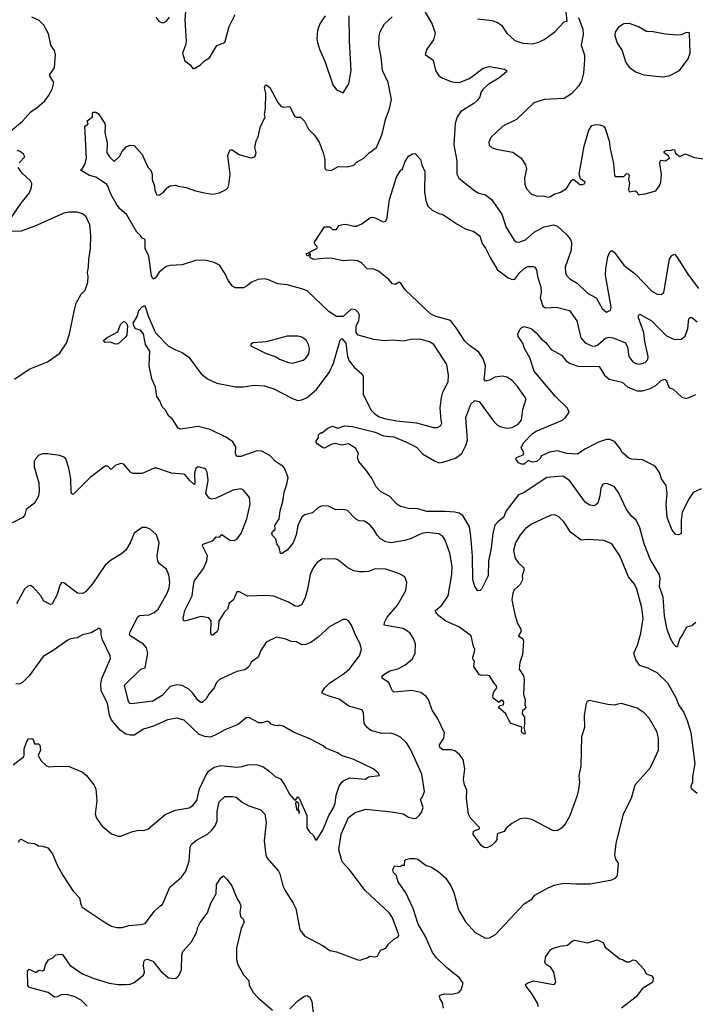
# Model space of a CAD drawing. Extents: x 1771496 to 1971148, y 471553 to 643630.
# Tile 411 of 656: x 1878464 to 1883542, y 564535 to 571936. Entities that reach past the tile are written whole.
import ezdxf

# ---------------------------------------------------------------- set-up
doc = ezdxf.new("R2010")
doc.units = 0

msp = doc.modelspace()

# ---------------------------------------------------------------- linework, layer by layer
at = {"layer": '0CON10XD'}
for points in [[(1880585, 569911.9), (1880475, 569941.9), (1880405, 569951.1), (1880335, 569981.4), (1880305, 569988), (1880255, 569982), (1880205, 569963.8), (1880174.1, 569935.9), (1880145, 569921.2), (1880085, 569920), (1880063.5, 569933.5), (1880030, 569975), (1880007.1, 570025), (1879965, 570090), (1879925, 570111.9), (1879855, 570128.1), (1879785, 570125.6), (1879685, 570093.1), (1879595, 570088.6), (1879565, 570080.8), (1879511.3, 570038.7), (1879485, 569996.7), (1879475, 569987.5), (1879465, 569987.5), (1879455, 570010), (1879435, 570157.5), (1879406.7, 570215), (1879407.5, 570285), (1879385, 570293.3), (1879371.2, 570315), (1879345, 570338.8), (1879269.1, 570469.1), (1879215, 570516.2), (1879188.6, 570555), (1879147.8, 570625), (1879127.1, 570685), (1879115, 570700), (1879035, 570752.5), (1878988.8, 570765), (1878920, 570805), (1878935, 570817.5), (1878952.7, 570847.3), (1878966, 570895), (1878952.5, 571135), (1878978.3, 571151.7), (1878970, 571175), (1879010, 571205), (1879010, 571235), (1879015, 571240), (1879035, 571240), (1879055, 571227.5), (1879102.5, 571155), (1879106.7, 571135), (1879103, 571087), (1879121.7, 571011.7), (1879117.5, 570935), (1879137.5, 570905), (1879175, 570870), (1879215, 570907.5), (1879233.9, 570946.1), (1879265, 570980), (1879295, 570993.3), (1879325, 570990), (1879383.2, 570923.2), (1879427.5, 570827.5), (1879450, 570805), (1879460, 570775), (1879460, 570735), (1879476.2, 570685), (1879478.8, 570655), (1879495, 570617.5), (1879515, 570620), (1879545, 570638.8), (1879575.8, 570674.2), (1879595, 570686.2), (1879635, 570691.2), (1879654.3, 570684.3), (1879715, 570674), (1879785, 570649.5), (1879865, 570631.4), (1879915, 570624.4), (1879965.8, 570634.2), (1880015, 570660), (1880030, 570675), (1880036.7, 570695), (1880046.2, 570775), (1880029.2, 570915), (1880043.6, 570956.4), (1880055, 570960), (1880113.2, 570923.2), (1880145, 570912), (1880205, 570897.5), (1880230, 570905), (1880240, 570935), (1880232, 570975), (1880240, 571025), (1880256.2, 571055), (1880270, 571125), (1880308.6, 571205), (1880304.2, 571225), (1880311.9, 571265), (1880313.9, 571383.9), (1880303.8, 571425), (1880310, 571445), (1880317, 571447), (1880345, 571427.5), (1880403.4, 571313.4), (1880427.3, 571287.3), (1880445, 571278), (1880495, 571282.5), (1880530, 571210), (1880545, 571203.3), (1880575, 571203.3), (1880604.2, 571174.2), (1880634.4, 571114.4), (1880679.1, 571069.1), (1880715.6, 571015.6), (1880745.7, 570935.7), (1880756, 570885), (1880758.3, 570818.3), (1880768.3, 570808.3), (1880805, 570803.3), (1880857, 570833), (1880925, 570831.2), (1880975, 570843.3), (1880995.9, 570864.1), (1881050, 570895), (1881090, 570935), (1881145, 570976.2), (1881188.6, 571075), (1881213.3, 571185), (1881242.5, 571265), (1881257.1, 571335), (1881232.7, 571465), (1881190, 571555), (1881180.4, 571655), (1881161.8, 571745), (1881164.6, 571815), (1881173.1, 571845), (1881205, 571903.8), (1881263.2, 571956.8)], [(1879710.5, 572000.5), (1879706, 571935), (1879716, 571775), (1879710.8, 571745), (1879686.2, 571685), (1879705, 571627.5), (1879745, 571597.5), (1879765, 571570), (1879775, 571570), (1879823.6, 571596.4), (1879852.7, 571627.3), (1879891.2, 571648.8), (1879945, 571743.3), (1880005.3, 571764.7), (1880037.5, 571885), (1880084, 571975)], [(1880760.8, 571965), (1880720.8, 571905), (1880701.4, 571855), (1880697.5, 571795), (1880702.5, 571765), (1880717.5, 571715), (1880758, 571625), (1880817.3, 571447.3), (1880845, 571410), (1880895, 571387.5), (1880936.7, 571455), (1880954.2, 571555), (1880941.4, 571775), (1880940, 571965)], [(1881507.6, 571997.6), (1881563.4, 571903.4), (1881585.6, 571835), (1881573.1, 571785), (1881524.3, 571715), (1881512, 571675), (1881570.8, 571630.8), (1881590, 571555), (1881613.8, 571515), (1881638.3, 571498.3), (1881705, 571471.4), (1881743.2, 571463.2), (1881775, 571465.7), (1881845, 571494.4), (1881948.3, 571571.7), (1881995, 571583.1), (1882036.6, 571576.6), (1882107.5, 571565), (1882123.3, 571555), (1882123.3, 571545), (1882065, 571496), (1881985, 571449.2), (1881946, 571415), (1881932.5, 571395), (1881921.4, 571355), (1881905, 571330.8), (1881877.5, 571305), (1881780, 571245), (1881751.4, 571205), (1881737.5, 571155), (1881726.9, 570995), (1881749.1, 570875), (1881750, 570775), (1881765, 570744.3), (1881885, 570650.8), (1881915, 570632.5), (1881965, 570620.8), (1882010.8, 570585), (1882087.5, 570475), (1882120, 570375), (1882179.1, 570279.1), (1882195, 570266), (1882214.2, 570264.2), (1882265, 570282.5), (1882330.5, 570339.5), (1882405, 570379.1), (1882475, 570394.4), (1882505, 570384.3), (1882575, 570320), (1882602.9, 570285), (1882610, 570265), (1882607.4, 570202.6), (1882563.8, 570076.2), (1882565.5, 570035.5), (1882573.6, 570013.6), (1882597.4, 569987.4), (1882652.9, 569955), (1882730.2, 569880.2), (1882796.3, 569846.3), (1882842, 569765), (1882875, 569738), (1882905, 569753.3), (1882909.2, 569775), (1882866.9, 570015), (1882868.9, 570065), (1882885.4, 570154.6), (1882898.6, 570191.4), (1882915, 570202), (1882934, 570185), (1883005, 570090), (1883092.2, 570022.2), (1883215, 569895.8), (1883255, 569874), (1883285, 569871.2), (1883306.2, 569885), (1883347.8, 570135), (1883365, 570164.2), (1883385, 570172.5), (1883403.8, 570153.8), (1883485, 570022.5), (1883565.4, 569915.4)], [(1881905, 571943.8), (1882015, 571930), (1882055, 571916.2), (1882085.7, 571895.7), (1882126.2, 571835), (1882185, 571778.8), (1882245, 571760), (1882315, 571755.8), (1882365, 571767.5), (1882405, 571786), (1882486.4, 571843.6), (1882555, 571920), (1882577.5, 571925), (1882572, 571995)], [(1878380, 571085), (1878485, 571174.2), (1878546.3, 571243.7), (1878595, 571275.8), (1878652.7, 571327.3), (1878680.8, 571365), (1878707.1, 571415), (1878721.5, 571465), (1878690, 571515), (1878690, 571525), (1878725.6, 571575), (1878733.1, 571675), (1878725, 571703.3), (1878698.9, 571745), (1878680.9, 571830.9), (1878645.7, 571895), (1878610.9, 571930.9), (1878554.3, 571954.3)], [(1879486, 571956), (1879510, 571925), (1879535, 571912.5), (1879550, 571915), (1879567.5, 571925), (1879590, 571955)], [(1882665, 571953.3), (1882695.6, 571865), (1882699.2, 571825), (1882684.2, 571745.8), (1882708.8, 571668.8), (1882709.5, 571635), (1882702.5, 571535), (1882685.4, 571474.6), (1882664.6, 571435.4), (1882610.2, 571379.8), (1882555, 571344.4), (1882405, 571337.1), (1882328.8, 571311.2), (1882196.7, 571185), (1882094.4, 571135.6), (1882005, 571050), (1881990, 571015), (1881992.9, 570992.9), (1882015, 570973.8), (1882045, 570962.5), (1882169.7, 570939.7), (1882234, 570895), (1882265.8, 570845), (1882272.5, 570815), (1882258, 570745), (1882260.3, 570700.3), (1882274, 570665), (1882310, 570625), (1882355, 570610), (1882395, 570611.2), (1882435, 570602.5), (1882453.6, 570606.4), (1882480, 570625), (1882529.5, 570640.5), (1882573, 570667), (1882611.7, 570728.3), (1882625, 570737.5), (1882675, 570698.1), (1882695, 570696.9), (1882712, 570705), (1882714, 570715), (1882679.1, 570739.1), (1882669.4, 570775), (1882707.5, 570985), (1882742, 571105), (1882765, 571141.2), (1882795, 571149.2), (1882825, 571146.9), (1882851.2, 571135), (1882865, 571118.8), (1882894.4, 571025), (1882901.5, 570965), (1882927.8, 570855), (1882933.8, 570765), (1882945, 570758), (1883005, 570756.2), (1883025, 570778.8), (1883038.3, 570778.3), (1883044, 570765), (1883038.9, 570735), (1883046.9, 570705), (1883038.8, 570665), (1883045, 570642.5), (1883089.3, 570649.3), (1883103, 570643), (1883113.3, 570623.3), (1883125, 570622.5), (1883165, 570626.7), (1883245, 570650), (1883273.6, 570686.4), (1883283.3, 570715), (1883288.8, 570775), (1883274, 570855), (1883276.7, 570873.3), (1883285, 570880), (1883315, 570876), (1883346.7, 570895), (1883339.3, 570909.3), (1883307.5, 570935), (1883307.5, 570945), (1883325, 570956.2), (1883355, 570952.5), (1883375, 570960), (1883385, 570957.5), (1883392.5, 570932.5), (1883425, 570907.5), (1883465, 570926.7), (1883535, 570901.2), (1883605, 570890)], [(1883295, 571506.7), (1883345, 571513.3), (1883422.5, 571555), (1883487.7, 571642.3), (1883503.3, 571685), (1883498.3, 571838.3), (1883475, 571840), (1883435, 571822.5), (1883405, 571820), (1883315, 571826.7), (1883225, 571846), (1883175, 571848), (1883115, 571881.2), (1883046.7, 571906.7), (1883005, 571904.4), (1882962, 571878), (1882938.3, 571841.7), (1882935.7, 571815), (1882958, 571755), (1882989.2, 571709.2), (1883018.8, 571615), (1883045, 571578.8), (1883092.5, 571545), (1883155, 571521.2), (1883295, 571506.7)], [(1878460.3, 570859.7), (1878501.2, 570905), (1878493.3, 570925), (1878466.7, 570945), (1878445, 570952)], [(1883545.9, 567404.1), (1883515, 567378.8), (1883475, 567370), (1883446.4, 567313.6), (1883424.3, 567285.7), (1883405, 567222.5), (1883397, 567223), (1883376.7, 567245), (1883354.6, 567284.6), (1883331.2, 567351.2), (1883310.5, 567455), (1883299.2, 567595), (1883272.5, 567675), (1883277.5, 567735), (1883273.3, 567763.3), (1883201.9, 567881.9), (1883157, 567997), (1883125.4, 568115.4), (1883097.5, 568175), (1883065, 568202), (1883025, 568254), (1882967.6, 568377.6), (1882934, 568425), (1882885, 568447.5), (1882865, 568449.2), (1882847.7, 568442.3), (1882830.8, 568415), (1882823.8, 568356.2), (1882808, 568302), (1882785, 568282.5), (1882747.9, 568287.9), (1882716.9, 568306.9), (1882595, 568473.1), (1882545, 568504.3), (1882425, 568494.2), (1882255, 568383.1), (1882213.8, 568365), (1882121.1, 568245), (1882099.4, 568195), (1882058.8, 568165), (1882035, 568136), (1882018.7, 568075), (1882006.2, 567963.8), (1881986.2, 567865), (1881984.2, 567755), (1881933.6, 567656.4), (1881923.6, 567646.4), (1881906.7, 567643.3), (1881885.7, 567675), (1881870, 567725), (1881866.5, 567903.5), (1881855.3, 568055), (1881843.5, 568125), (1881795, 568208.5), (1881766.5, 568226.5), (1881735, 568233.1), (1881665, 568240.3), (1881525, 568239.3), (1881455, 568259.2), (1881385, 568262.7), (1881326.3, 568276.3), (1881295, 568295.7), (1881245, 568351.4), (1881175, 568390), (1881142, 568425), (1881112, 568485), (1881073.2, 568543.2), (1881013.8, 568615), (1881003.8, 568645), (1881010, 568675), (1880988, 568715), (1880935, 568747.5), (1880885, 568738.8), (1880835, 568750.8), (1880805, 568742.5), (1880755, 568716.2), (1880745, 568718.8), (1880702.5, 568745), (1880690, 568765), (1880710, 568795), (1880710, 568815), (1880725, 568830), (1880735, 568830), (1880780, 568865), (1880815, 568881.2), (1880855, 568866), (1880905, 568882.5), (1880965, 568878.1), (1881135, 568834.5), (1881198.4, 568808.4), (1881275, 568799.6), (1881365, 568763.2), (1881445, 568722.3), (1881492.3, 568672.3), (1881581.2, 568621.2), (1881615, 568604.5), (1881645, 568608.9), (1881740.2, 568639.8), (1881786.4, 568675), (1881818, 568735), (1881829.7, 568775), (1881817.3, 568945), (1881854, 569045), (1881885, 569073.8), (1881916.6, 569066.6), (1882028.1, 568915), (1882055, 568887.8), (1882075, 568877.3), (1882125, 568866.1), (1882165, 568871.3), (1882210.5, 568895), (1882234.6, 568925), (1882245, 569006.7), (1882270, 569085), (1882205, 569180), (1882165, 569222.9), (1882125, 569249.2), (1882093, 569257), (1882035, 569250), (1881995, 569226), (1881965, 569220), (1881954, 569234), (1881959.2, 569275), (1881965.7, 569335), (1881947.6, 569387.6), (1881915, 569437.5), (1881845, 569486.7), (1881810.5, 569520.5), (1881745, 569620.8), (1881708.6, 569665), (1881695, 569676.4), (1881594, 569704), (1881555, 569721.9), (1881361.2, 569905), (1881325, 569957.5), (1881315, 569962.5), (1881285, 569946.7), (1881265, 569950), (1881235, 569986), (1881160, 570045), (1881125, 570061.2), (1881075, 570063.1), (1881035.2, 570105.2), (1881005, 570124.6), (1880955, 570129.4), (1880895, 570122.3), (1880815, 570140.8), (1880775, 570142.9), (1880675, 570134), (1880647.5, 570145), (1880650, 570175), (1880641.7, 570178.3), (1880635, 570160), (1880625, 570160), (1880617.5, 570175), (1880697.5, 570215), (1880702.5, 570225), (1880681.7, 570251.7), (1880680, 570265), (1880755, 570380), (1880795, 570380), (1880815, 570360), (1880845, 570360), (1880861.7, 570388.3), (1880892.3, 570397.7), (1880915, 570399.2), (1880975, 570382.9), (1880995, 570384.3), (1881035, 570401.4), (1881095, 570445.8), (1881115, 570450.8), (1881135, 570447.1), (1881195, 570416.7), (1881215, 570422.5), (1881225, 570450), (1881244.3, 570585), (1881295, 570753.3), (1881325, 570802.5), (1881340, 570815), (1881357.5, 570865), (1881385, 570910), (1881415, 570927.5), (1881435, 570930), (1881475.8, 570885.8), (1881486.2, 570845), (1881510, 570795), (1881506.8, 570643.2), (1881517, 570577), (1881531.1, 570535), (1881563.8, 570503.8), (1881615, 570478.6), (1881645, 570470.8), (1881665.7, 570455.7)], [(1878405.4, 570454.6), (1878475, 570557.5), (1878537.5, 570635), (1878552.3, 570677.7), (1878554, 570705), (1878546, 570725), (1878482.4, 570782.4), (1878452.5, 570825)], [(1878425, 569234.2), (1878535, 569308.8), (1878673.3, 569365), (1878763.2, 569426.8), (1878814.4, 569505), (1878837.1, 569575), (1878875.8, 569755.8), (1878888.6, 569805), (1878925, 569873.3), (1878955.8, 569904.2), (1878975.8, 569964.2), (1878979.2, 570005), (1878972.5, 570035), (1878982, 570075), (1878983.9, 570133.9), (1878996.2, 570215), (1878998.8, 570315), (1878991.2, 570395), (1878963.3, 570455), (1878935.9, 570475.9), (1878895, 570488.8), (1878835, 570489.2), (1878795, 570480.8), (1878577, 570383), (1878475, 570347.5), (1878395, 570344.4)], [(1881665.7, 570455.7), (1881755.6, 570395.6), (1881814.5, 570364.5), (1881876.7, 570345), (1881916, 570315), (1881924.4, 570304.4), (1881939.4, 570255), (1881965, 570219.2), (1882002.3, 570142.3), (1882055.3, 570055.2), (1882134.2, 569995), (1882165, 569982.5), (1882184.6, 569985.4), (1882223.1, 570035), (1882265, 570072.5), (1882285, 570080.8), (1882325, 570081.2), (1882335.7, 570075.7), (1882347, 570057), (1882355.6, 570005), (1882380.5, 569925), (1882383.4, 569886.6), (1882376.7, 569845), (1882395, 569783.8), (1882415, 569770.8), (1882495, 569775.6), (1882595, 569750.8), (1882652, 569672), (1882682.5, 569545), (1882715, 569508.2), (1882763.6, 569483.6), (1882785, 569482.5), (1882808.3, 569491.7), (1882867.1, 569542.9), (1882895, 569550.5), (1882925, 569545.4), (1883016, 569506), (1883030.8, 569475), (1883041.5, 569405), (1883071.4, 569365), (1883095, 569352.5), (1883125, 569347.3), (1883165, 569358.5), (1883185, 569382.5), (1883187.4, 569405), (1883162.9, 569517.1), (1883155.9, 569585), (1883113.5, 569695), (1883115, 569712.5), (1883125, 569723.3), (1883209.4, 569675), (1883325, 569560), (1883385, 569533.1), (1883435, 569535.8), (1883465, 569558), (1883486.4, 569615), (1883492.2, 569687.8), (1883502.2, 569697.8), (1883515, 569697.5), (1883555, 569665.8)], [(1883555, 566120), (1883515, 566152.5), (1883510, 566165), (1883512, 566185), (1883523, 566207), (1883523.3, 566246.7), (1883540, 566345), (1883510.4, 566575), (1883483.3, 566665), (1883453.9, 566735), (1883419.1, 566785), (1883398.3, 566838.3), (1883335, 566950), (1883255, 567026.7), (1883185, 567062), (1883125, 567082.5), (1883095.7, 567125), (1883080, 567175), (1883106.9, 567235), (1883131.4, 567325), (1883149.4, 567435), (1883139.4, 567515), (1883103.3, 567655), (1883085, 567692), (1883038.6, 567748.6), (1882974.3, 567905), (1882915, 567996.2), (1882855, 568020.8), (1882735, 568028.1), (1882683.3, 568025), (1882603.8, 568083.8), (1882555, 568158.8), (1882515, 568198.8), (1882485, 568213.8), (1882455, 568212), (1882314.5, 568145.5), (1882265, 568111.2), (1882225.8, 568065), (1882191.4, 568005), (1882175.8, 567945), (1882187.5, 567885), (1882213.7, 567853.7), (1882253.8, 567815), (1882253.8, 567795), (1882241.4, 567755), (1882242.5, 567725), (1882225, 567691.2), (1882180.3, 567649.7), (1882170, 567625), (1882162.9, 567575), (1882184.4, 567465), (1882205, 567396.7), (1882230.6, 567355), (1882231.4, 567335), (1882212.5, 567305), (1882245, 567283.3), (1882250.8, 567265), (1882242, 567165), (1882222.5, 567105), (1882217.5, 567055), (1882251.2, 567005), (1882256.2, 566975), (1882251.2, 566865), (1882263.6, 566823.6), (1882261.2, 566785), (1882267.5, 566765), (1882252.5, 566747.5), (1882242.5, 566745), (1882240, 566715), (1882256.7, 566695), (1882258, 566635), (1882252.5, 566615), (1882263.3, 566575), (1882255, 566566.7), (1882240, 566575), (1882234.4, 566585), (1882237.5, 566615), (1882230.5, 566620.5), (1882157, 566647), (1882145, 566660), (1882118.3, 566718.3), (1882063.3, 566765), (1882075, 566780), (1882100, 566785), (1882102.5, 566805), (1882095, 566817.5), (1882085, 566820), (1882065, 566802.5), (1882022.5, 566835), (1882020, 566855), (1882027.5, 566885), (1882050, 566915), (1882048.3, 566928.3), (1882029.3, 566949.3), (1881993.6, 567003.6), (1881975, 567010), (1881935, 567006.7), (1881917.5, 567015), (1881877.5, 567075), (1881882.5, 567115), (1881873.3, 567125), (1881870, 567145), (1881883.3, 567185), (1881883.8, 567205), (1881873.8, 567225), (1881857.5, 567305), (1881765, 567372.5), (1881665.4, 567415.4), (1881614.2, 567455), (1881588.8, 567485), (1881590, 567495), (1881635.8, 567535), (1881684.2, 567605), (1881712.2, 567765), (1881713.1, 567825), (1881696.7, 567925), (1881660.8, 568025), (1881645, 568051.2), (1881615, 568070.8), (1881525, 568080.6), (1881485, 568072.9), (1881405, 568035.7), (1881358, 568022), (1881255, 568003.1), (1881215, 568011.9), (1881176, 568035), (1881150.2, 568060.2), (1881125, 568104), (1881095, 568138.8), (1881055, 568166.2), (1881015, 568170), (1880986.7, 568185), (1880927.5, 568247.5), (1880895, 568253.3), (1880840.7, 568250.7), (1880785, 568279.2), (1880735, 568282), (1880705, 568266.2), (1880665, 568228.8), (1880605, 568213.3), (1880585, 568196.7), (1880553.3, 568135), (1880542.5, 568065), (1880520, 568005), (1880475, 567948), (1880435, 567923.8), (1880424, 567924), (1880415, 567970), (1880396, 567996), (1880390, 568035), (1880365, 568060), (1880360, 568075), (1880365, 568088), (1880383.3, 568105), (1880381.4, 568135), (1880413.8, 568185), (1880420.5, 568245), (1880441.8, 568315), (1880451.8, 568385), (1880472.2, 568445), (1880480.8, 568495), (1880454.2, 568565), (1880441.3, 568581.3), (1880416.2, 568596.2), (1880387.1, 568615), (1880345, 568660), (1880283.2, 568693.2), (1880245, 568695.6), (1880125, 568653.6), (1880095, 568652.9), (1880085.5, 568675.5), (1880087.1, 568725), (1880065, 568763.3), (1880017.5, 568795), (1879895, 568856.5), (1879805, 568877.8), (1879675, 568859.2), (1879655, 568866.2), (1879612.4, 568932.4), (1879585, 568956), (1879560.6, 569000.6), (1879535, 569026.2), (1879520, 569065), (1879495, 569103.8), (1879484.3, 569175), (1879457.6, 569237.6), (1879436, 569335), (1879440.8, 569445), (1879410, 569495), (1879394, 569575), (1879371.4, 569601.4), (1879335, 569613.3), (1879320.6, 569635), (1879317.8, 569655), (1879346.2, 569705), (1879359.2, 569750.8), (1879385, 569778.8), (1879405, 569787.5), (1879431.5, 569701.5), (1879483.3, 569583.3), (1879582.9, 569482.9), (1879635, 569453.5), (1879685, 569435.5), (1879735, 569400), (1879827.5, 569275), (1879875.4, 569235.4), (1879945, 569204.5), (1880085, 569175.6), (1880145, 569175.6), (1880225, 569189.5), (1880304.6, 569184.6), (1880375, 569161.5), (1880515, 569087.5), (1880553.6, 569073.6), (1880585, 569078.1), (1880623.8, 569096.2), (1880694.6, 569155.4), (1880788.9, 569285), (1880822.7, 569355), (1880872.7, 569527.3), (1880885, 569540), (1880916.2, 569505), (1880927.1, 569405), (1880940.7, 569370.7), (1880978.6, 569325), (1881035, 569273.8), (1881045, 569256.7), (1881045, 569122.5), (1881103.5, 569003.5), (1881132.4, 568972.4), (1881165, 568951.5), (1881205, 568937.5), (1881295, 568920), (1881446.2, 568906.2), (1881575, 568870.8), (1881605, 568871.2), (1881627.7, 568882.3), (1881635.7, 568904.3), (1881632.7, 568927.3), (1881623.8, 569015), (1881633.9, 569095), (1881644.7, 569135.3), (1881683.3, 569215), (1881686.7, 569265), (1881672.9, 569345), (1881575.8, 569495), (1881545, 569515.6), (1881470, 569535), (1881405, 569532.2), (1881345, 569520.8), (1881265, 569526), (1881205, 569521.4), (1881125, 569533.3), (1881007.5, 569565), (1880992.5, 569585), (1880993, 569633), (1881012.5, 569675), (1881017.5, 569715), (1881007.5, 569735), (1880987.5, 569755), (1880955, 569760), (1880895, 569706.2), (1880845, 569704.2), (1880789.1, 569739.1), (1880625, 569897.5), (1880585, 569911.9)], [(1879185, 569496.7), (1879145, 569511.2), (1879105, 569510), (1879092.5, 569525), (1879121.7, 569548.3), (1879200.5, 569589.5), (1879220.8, 569645), (1879243.4, 569666.6), (1879255, 569665.7), (1879269.3, 569649.3), (1879272.9, 569635), (1879268.5, 569565), (1879255, 569544), (1879205, 569500), (1879185, 569496.7)], [(1883585, 568408.5), (1883526.7, 568383.3), (1883496.1, 568336.1), (1883441.9, 568235), (1883434.4, 568175), (1883436, 568074), (1883416.4, 568063.6), (1883395, 568066.2), (1883368.8, 568098.8), (1883329.4, 568195), (1883322, 568295), (1883330.6, 568375), (1883322.9, 568435), (1883287.8, 568485), (1883272.5, 568532.5), (1883245, 568573.3), (1883229.4, 568585), (1883145, 568627.5), (1883065, 568633.3), (1883041.4, 568641.4), (1882992.2, 568682.2), (1882974, 568715), (1882933.8, 568765), (1882899.5, 568779.5), (1882875, 568780), (1882815, 568760.3), (1882711.9, 568708.1), (1882655, 568670.4), (1882575.8, 568674.2), (1882505, 568696.4), (1882445, 568685.6), (1882385, 568658), (1882372.5, 568635), (1882350, 568615), (1882315, 568610.5), (1882285, 568622.5), (1882255, 568594.3), (1882234.4, 568594.4), (1882213.9, 568603.9), (1882192.5, 568635), (1882197.5, 568645), (1882247.5, 568665), (1882251.7, 568681.7), (1882233, 568717), (1882250, 568755), (1882318.8, 568825), (1882345, 568842.9), (1882542.5, 568925), (1882565.6, 568945), (1882592.5, 568985), (1882582, 569015), (1882489.2, 569105), (1882329.4, 569295), (1882297.8, 569395), (1882257.1, 569465), (1882245.7, 569505.7), (1882210, 569555), (1882208, 569572), (1882223, 569607), (1882237, 569623), (1882255, 569630), (1882307.5, 569615), (1882345, 569582.5), (1882385.8, 569535.8), (1882415, 569513.3), (1882457.9, 569457.9), (1882535, 569414), (1882567.8, 569375), (1882595.7, 569355), (1882658, 569332), (1882819.3, 569329.3), (1882858.8, 569265), (1882893.9, 569233.9), (1882992, 569212), (1883035, 569174.7), (1883105, 569145.5), (1883144.5, 569145.5), (1883197.8, 569162.2), (1883245, 569185.7), (1883285, 569224), (1883313.6, 569233.6), (1883325, 569220), (1883345, 569171.2), (1883375, 569159.2), (1883439.3, 569099.3), (1883475, 569089.4), (1883545, 569120)], [(1880515, 569354), (1880595, 569376), (1880615, 569391.2), (1880635.8, 569425), (1880640.8, 569465), (1880635.5, 569495.5), (1880618.8, 569525), (1880585, 569548.8), (1880555, 569558), (1880475, 569556), (1880316.1, 569513.9), (1880215, 569507.5), (1880200, 569495), (1880200, 569485), (1880315, 569426.7), (1880391.7, 569401.7), (1880416.7, 569385), (1880485, 569358.6), (1880515, 569354)], [(1881649.4, 564505), (1881640.8, 564545), (1881623.8, 564575), (1881620, 564595), (1881625, 564602.5), (1881655, 564613.3), (1881715, 564610), (1881765, 564623.3), (1881781.2, 564645), (1881796, 564695), (1881768.6, 564735), (1881675, 564808.5), (1881596.5, 564885), (1881566.2, 564925), (1881514.7, 565044.7), (1881457.6, 565137.6), (1881420, 565255), (1881365, 565372.5), (1881307.5, 565455), (1881292.5, 565505), (1881272.5, 565525), (1881267.5, 565545), (1881280, 565575), (1881325, 565570), (1881335, 565580), (1881355, 565580), (1881357.5, 565615), (1881365, 565622.5), (1881395, 565630), (1881435, 565630), (1881455.7, 565625.7), (1881519.3, 565579.3), (1881555, 565568.8), (1881606.2, 565535), (1881664, 565485), (1881704.2, 565425), (1881727.1, 565375), (1881761.4, 565245), (1881813.8, 565153.8), (1881886, 565075), (1881965, 565031.9), (1881995, 565035.7), (1882039.4, 565060.6), (1882255, 565290), (1882313.8, 565325), (1882335.6, 565354.4), (1882430.9, 565409.1), (1882479.8, 565430.2), (1882554.5, 565445.5), (1882649.7, 565440.3), (1882755, 565440), (1882915, 565470), (1882943.9, 565486.1), (1882956.1, 565503.9), (1882963.3, 565595), (1882943.8, 565625), (1882937.5, 565655), (1882947.3, 565742.7), (1883002.8, 565967.2), (1883063.1, 566085), (1883090.5, 566185), (1883205.5, 566314.5), (1883265.7, 566445), (1883264.2, 566535), (1883252.9, 566585), (1883195, 566686.7), (1883156.7, 566725), (1883105, 566760), (1882986.6, 566796.6), (1882958.5, 566791.5), (1882934.1, 566784.1), (1882885, 566788.8), (1882745, 566817.5), (1882730, 566810), (1882722.5, 566795), (1882706.2, 566705), (1882708.8, 566615), (1882685.7, 566545), (1882680.8, 566325), (1882666, 566255), (1882671.2, 566205), (1882665, 566150), (1882652.3, 566097.7), (1882595, 565947.5), (1882566.2, 565895), (1882535, 565860), (1882507.3, 565842.7), (1882475, 565840), (1882313.9, 565923.9), (1882265, 565933.8), (1882225, 565928.8), (1882163.3, 565895), (1882120.5, 565859.5), (1882106.1, 565833.9), (1882053.3, 565816.7), (1882049.2, 565775), (1882037.5, 565755), (1882006.7, 565725), (1881975, 565712), (1881955, 565714), (1881935.8, 565725.8), (1881877.3, 565807.3), (1881872, 565815), (1881874.2, 565835.8), (1881920, 565855), (1881920, 565865), (1881851.2, 565935), (1881835.8, 565965), (1881821.3, 566081.3), (1881824.4, 566145), (1881807.8, 566185), (1881800, 566225), (1881810.6, 566305), (1881796.9, 566375), (1881767.1, 566415), (1881735, 566440), (1881707.9, 566447.9), (1881645, 566446.9), (1881622.5, 566465), (1881619.2, 566485), (1881650.8, 566535), (1881655.7, 566575), (1881605, 566686), (1881564.4, 566745), (1881537.1, 566825), (1881518.3, 566848.3), (1881477.6, 566877.6), (1881410, 566895), (1881275, 566882), (1881263.6, 566893.6), (1881239.2, 566955), (1881191.2, 566985), (1881186, 566995), (1881195, 567010), (1881215, 567024.3), (1881245, 567041.1), (1881305, 567057.1), (1881358.8, 567085), (1881415, 567131.2), (1881436, 567175), (1881438, 567245), (1881424, 567285), (1881395, 567327.5), (1881345, 567358.9), (1881204.3, 567385), (1881205.6, 567405), (1881224.7, 567445.3), (1881304.6, 567535.4), (1881365.8, 567645), (1881374, 567705), (1881357.3, 567747.3), (1881313.2, 567773.2), (1881215, 567806.5), (1881135, 567807.5), (1881085, 567789.5), (1881055, 567785.5), (1881015, 567784.6), (1880975, 567793.8), (1880930.8, 567815), (1880855, 567875.8), (1880835, 567882.5), (1880735, 567881.2), (1880696.8, 567853.2), (1880669.2, 567815), (1880645.8, 567765), (1880626.9, 567655), (1880608.1, 567585), (1880581.7, 567538.3), (1880555, 567525.7), (1880535, 567528.1), (1880485, 567557.8), (1880375, 567601.8), (1880315, 567608.2), (1880175, 567602.5), (1880115, 567636.2), (1880095, 567636.7), (1880070, 567575), (1880039.3, 567550.7), (1880026.2, 567505), (1880003.3, 567485), (1879961.2, 567415), (1879956.2, 567355), (1879946.7, 567335), (1879915, 567310), (1879905, 567310), (1879900, 567325), (1879903.3, 567415), (1879885, 567440), (1879825, 567450), (1879705, 567413.8), (1879695, 567420), (1879692.5, 567435), (1879705.6, 567495), (1879760, 567605), (1879768.8, 567665), (1879775, 567716.2), (1879845, 567810.8), (1879870.6, 567869.4), (1879874.4, 567905), (1879840.8, 567975), (1879838, 567985), (1879843.3, 567995), (1879917.8, 568022.2), (1879940, 568050), (1879965, 568047.5), (1879983.9, 568066.1), (1880044.2, 568024.2), (1880075, 568021.2), (1880095, 568031.2), (1880128, 568075), (1880171.9, 568185), (1880196.4, 568293.6), (1880191.2, 568345), (1880145, 568400), (1880125, 568410), (1880065, 568400), (1879935, 568336.9), (1879905, 568331.4), (1879888.7, 568338.7), (1879861.9, 568375), (1879881.2, 568471.2), (1879873.8, 568535), (1879863.9, 568553.9), (1879851.7, 568561.7), (1879805, 568574), (1879786.8, 568563.2), (1879778.7, 568528.7), (1879780, 568445), (1879775, 568442.5), (1879743.1, 568473.1), (1879705, 568516.9), (1879695, 568520.6), (1879605, 568527.3), (1879495, 568565.8), (1879475, 568564.2), (1879385, 568525.8), (1879315, 568523.8), (1879296.1, 568536.1), (1879247.5, 568595), (1879225, 568600), (1879182.5, 568585), (1879155, 568557.5), (1879145, 568557.5), (1879125, 568580), (1879105, 568580), (1878994.3, 568495.7), (1878865, 568366.7), (1878855, 568373.3), (1878851.4, 568385), (1878848.6, 568485), (1878834.3, 568564.3), (1878810, 568635), (1878795, 568648.8), (1878765, 568661.2), (1878675, 568673.8), (1878635, 568673.3), (1878608.3, 568661.7), (1878583.3, 568635), (1878573.3, 568615), (1878573.3, 568575), (1878608, 568455), (1878610, 568395), (1878604.2, 568355.8), (1878575, 568302.5), (1878512.5, 568255), (1878501.2, 568215), (1878486.7, 568195), (1878407.5, 568155)], [(1881035, 564871.2), (1881075, 564883.3), (1881095, 564896.7), (1881135, 564891.2), (1881153.6, 564896.4), (1881175, 564942.5), (1881215, 564956.7), (1881235, 564986.7), (1881275.9, 565024.1), (1881308, 565042), (1881313.6, 565056.4), (1881265.5, 565185), (1881241.7, 565221.7), (1881059.9, 565389.9), (1880945, 565544.3), (1880886.3, 565606.3), (1880862.7, 565695), (1880879.3, 565815), (1880935, 565938.8), (1880985, 565977.1), (1881065, 566001.4), (1881258.9, 565981.1), (1881345, 565967.8), (1881385, 565942.7), (1881425, 565931.1), (1881443.3, 565935), (1881466.8, 565953.2), (1881483, 565977), (1881496.7, 566015), (1881476.2, 566075), (1881492, 566095), (1881506, 566135), (1881485.7, 566265), (1881402.1, 566452.1), (1881370.3, 566500.3), (1881325, 566543.8), (1881285, 566564), (1881252.5, 566572.5), (1881185, 566570), (1881104.1, 566594.1), (1881074.7, 566614.7), (1881053.8, 566645), (1881046.7, 566725), (1881035, 566748), (1880936.9, 566776.9), (1880865, 566828.5), (1880782.6, 566852.6), (1880736.7, 566875), (1880736.2, 566885), (1880756, 566915), (1880795, 566952.5), (1880843.8, 566985), (1880905.4, 567024.6), (1880945, 567060), (1881016.6, 567153.4), (1881031.7, 567201.7), (1881024, 567245), (1880989.2, 567305), (1880956.7, 567385), (1880935, 567417.5), (1880916.4, 567426.4), (1880895, 567426.7), (1880795, 567373.8), (1880706, 567295), (1880651.2, 567255), (1880615, 567238.6), (1880585, 567237.1), (1880545, 567260), (1880505, 567262.5), (1880465, 567279.2), (1880395, 567295.7), (1880315, 567257.1), (1880275, 567194), (1880255, 567143.8), (1880203, 567107), (1880185, 567071.2), (1880155, 567050), (1880095, 567037.1), (1879964.6, 566975.4), (1879942.5, 566955), (1879924.2, 566915), (1879885.8, 566865), (1879865, 566830.8), (1879835.8, 566804.2), (1879825, 566803.8), (1879802.3, 566822.3), (1879764.6, 566874.6), (1879735, 566902.9), (1879685, 566930.8), (1879645, 566937.5), (1879595.8, 566924.2), (1879535, 566856.9), (1879465, 566814.4), (1879305, 566794.3), (1879295, 566796), (1879282, 566812), (1879250.8, 566935), (1879374.2, 567055), (1879405.6, 567064.4), (1879426.9, 567175), (1879415.7, 567215), (1879395, 567241.4), (1879294.5, 567304.5), (1879290, 567315), (1879294.4, 567335), (1879351.3, 567448.7), (1879365, 567458), (1879436.8, 567463.2), (1879475, 567479.2), (1879504.2, 567505), (1879529.8, 567550.2), (1879572.9, 567625), (1879588.1, 567665), (1879591.4, 567705), (1879584.3, 567764.3), (1879566.8, 567806.8), (1879515.6, 567845.6), (1879502.5, 567865), (1879497.1, 567905), (1879511.4, 568005), (1879492.7, 568062.7), (1879445, 568106.2), (1879415, 568120), (1879385, 568118.8), (1879325, 568077.5), (1879294.3, 568005), (1879260.3, 567949.7), (1879228, 567922), (1879145, 567870), (1879106, 567835), (1879010, 567695), (1878959.2, 567635), (1878935, 567622.7), (1878898.8, 567625), (1878795, 567704), (1878780, 567705), (1878764.2, 567685), (1878745.5, 567614.5), (1878706.7, 567545), (1878695, 567540), (1878665, 567556.2), (1878644.4, 567564.4), (1878622, 567605), (1878565, 567671.2), (1878545, 567682), (1878525, 567678.8), (1878500.8, 567655), (1878439.2, 567545)], [(1878414.2, 566335), (1878491.2, 566395), (1878496.7, 566405), (1878498, 566455), (1878514.2, 566505), (1878529.5, 566530.5), (1878555, 566533.8), (1878566, 566525), (1878575, 566492.5), (1878605, 566492.5), (1878615, 566482.5), (1878620.8, 566445), (1878603.3, 566405), (1878625.7, 566365.7), (1878665, 566328.8), (1878685, 566320), (1878745.8, 566325.8), (1878835, 566322.9), (1878935, 566279.4), (1878965, 566255.7), (1879021.2, 566185), (1879035.8, 566155), (1879043.1, 566065), (1879030, 565965), (1879041.2, 565935), (1879084.1, 565874.1), (1879155, 565817.5), (1879205, 565800), (1879225, 565800), (1879305, 565832.5), (1879357, 565843), (1879395, 565842), (1879427.7, 565852.3), (1879557.5, 565962.5), (1879635, 565994), (1879737.8, 566012.2), (1879765, 566029.2), (1879795, 566066.2), (1879815.5, 566155), (1879859.4, 566250.6), (1879883.7, 566286.3), (1879925, 566317.1), (1879975, 566330.5), (1880095, 566318.6), (1880135, 566322.9), (1880175, 566335.6), (1880237.6, 566337.6), (1880291.7, 566321.7), (1880338.3, 566288.3), (1880385, 566246.2), (1880425, 566229.2), (1880455.2, 566185.2), (1880491.2, 566115), (1880525, 566075.8), (1880535, 566067.5), (1880555, 566093.3), (1880565, 566083.3), (1880622, 565955), (1880621.9, 565861.9), (1880640.7, 565830.7), (1880672.5, 565805), (1880685, 565776.7), (1880695, 565770), (1880742.9, 565845), (1880786.9, 565955), (1880823.6, 566016.4), (1880835, 566047.5), (1880843.3, 566106.7), (1880865.6, 566174.4), (1880885, 566204), (1880896.7, 566215), (1880945, 566236.9), (1881063, 566227), (1881086, 566244), (1881167.5, 566255), (1881158.8, 566275), (1881120, 566305), (1880975, 566374), (1880883.3, 566405), (1880852.5, 566425), (1880765, 566461.4), (1880745, 566477.5), (1880645, 566529.4), (1880521.1, 566581.1), (1880445, 566625.8), (1880415, 566632.5), (1880405, 566627.5), (1880385, 566630), (1880355, 566640), (1880338.3, 566658.3), (1880325, 566662.2), (1880285, 566650.4), (1880261.7, 566651.7), (1880185, 566690), (1880165, 566687.5), (1880105, 566638.6), (1880005, 566599.2), (1879933, 566557), (1879896.2, 566543.8), (1879855, 566547.7), (1879813.1, 566563.1), (1879699.8, 566669.8), (1879645, 566685.7), (1879575, 566674.3), (1879470, 566625), (1879395, 566603.3), (1879325, 566558.9), (1879295, 566557.1), (1879262.5, 566565), (1879218.8, 566595), (1879151.8, 566675), (1879139.6, 566709.6), (1879124.4, 566795), (1879077.3, 566895), (1879074.4, 566945), (1879082.2, 566985), (1879146.9, 567135), (1879142.9, 567155), (1879085.6, 567275), (1879076.1, 567313.9), (1879076.1, 567346.1), (1879065, 567360), (1879055, 567360), (1879002, 567328), (1878935, 567312), (1878895, 567290), (1878845, 567281.9), (1878825, 567272.9), (1878715, 567194.2), (1878640.3, 567149.7), (1878534, 567005), (1878485, 566953.3), (1878466, 566944), (1878435, 566942)], [(1878454.4, 565755), (1878465, 565770.8), (1878475, 565775.6), (1878525, 565747.8), (1878574.1, 565744.1), (1878605, 565726.9), (1878635, 565724.3), (1878675, 565710.8), (1878710, 565665), (1878748.8, 565575), (1878790.3, 565500.3), (1878865, 565386.7), (1878913.8, 565335), (1878923.8, 565285), (1878933.8, 565265), (1879105, 565150), (1879155, 565123.3), (1879195, 565113.3), (1879235, 565111.2), (1879285, 565126.2), (1879375, 565133.8), (1879407.3, 565142.7), (1879476.1, 565233.9), (1879516.1, 565273.9), (1879536.2, 565285), (1879592.5, 565415), (1879679.5, 565490.5), (1879712.5, 565535), (1879738.7, 565611.3), (1879745.8, 565715), (1879758.3, 565741.7), (1879791.4, 565768.6), (1879875, 565814.4), (1879905, 565840.6), (1879932.6, 565877.4), (1879946.9, 565915), (1879948.8, 565985), (1879964, 566056), (1880005, 566095.8), (1880062.7, 566097.3), (1880091.9, 566091.9), (1880136.2, 566055), (1880186.4, 566026.4), (1880275, 565998), (1880305.8, 565965), (1880315.7, 565905), (1880300.6, 565765), (1880314.3, 565655), (1880325, 565633.8), (1880408.8, 565535), (1880418.8, 565515), (1880440.8, 565425), (1880460.8, 565385), (1880520, 565295), (1880538.8, 565255), (1880568.8, 565095), (1880606.1, 565046.1), (1880745, 564973.3), (1880795, 564940), (1880845, 564930), (1881005, 564870), (1881025, 564866.7), (1881035, 564871.2)], [(1880565, 565970), (1880566.7, 565985), (1880558.3, 565998.3), (1880561.2, 566045), (1880540.7, 566059.3), (1880536.2, 566045), (1880545, 566002.5), (1880560, 565990), (1880565, 565970)], [(1878972, 564522), (1878925, 564565.7), (1878874.4, 564594.4), (1878815, 564609.2), (1878775, 564605.8), (1878745, 564590.8), (1878725, 564588), (1878676.7, 564625), (1878555, 564657.5), (1878534.5, 564664.5), (1878525.9, 564675.9), (1878522.5, 564785), (1878535, 564800), (1878585, 564773.3), (1878608.3, 564791.7), (1878635, 564787.5), (1878646.7, 564795), (1878658.3, 564831.7), (1878680.7, 564869.3), (1878712.5, 564885), (1878735, 564906.7), (1878775, 564912.5), (1878785, 564910), (1878840.2, 564830.2), (1878935, 564764.2), (1879015, 564730.8), (1879137.1, 564692.9), (1879203.6, 564683.6), (1879265, 564684.4), (1879295, 564687.1), (1879325, 564699.2), (1879395, 564753.3), (1879402.4, 564777.6), (1879394.6, 564825), (1879397.1, 564855), (1879405, 564870), (1879425, 564874.4), (1879465, 564859.4), (1879524.5, 564784.5), (1879582.5, 564735), (1879635, 564730), (1879649.3, 564740.7), (1879662.5, 564755), (1879678.8, 564795), (1879682.9, 564905), (1879689.3, 564930.7), (1879754, 565005), (1879792.5, 565075), (1879802, 565115), (1879819.3, 565150.7), (1879875, 565222.5), (1879900, 565295), (1879940, 565365), (1879944, 565435), (1879975, 565486.7), (1879995, 565500), (1880023.9, 565473.9), (1880057.5, 565425), (1880097.3, 565327.3), (1880118, 565295), (1880125.8, 565275), (1880118.6, 565225), (1880123.8, 565195), (1880142.5, 565175), (1880150, 565155), (1880129.2, 565105), (1880092.8, 564957.2), (1880092.8, 564872.8), (1880104.4, 564835), (1880145, 564756), (1880185.7, 564715), (1880189.1, 564679.1), (1880217.5, 564625), (1880255, 564583.8), (1880365, 564490)], [(1882364.1, 564515.9), (1882356, 564544), (1882309.5, 564619.5), (1882266.7, 564675), (1882266.2, 564685), (1882282.4, 564697.6), (1882325, 564711.4), (1882475, 564683.8), (1882483, 564687), (1882493.3, 564705), (1882477.3, 564777.3), (1882455, 564812.5), (1882417, 564837), (1882410, 564855), (1882418, 564895), (1882454.3, 564945.7), (1882475, 564958), (1882525, 564972), (1882581.7, 564978.3), (1882615, 565010), (1882635, 565016.2), (1882733.9, 564996.1), (1882805, 565020), (1882849.5, 564999.5), (1882863.6, 564963.6), (1882975, 564876.7), (1882995, 564872.5), (1883025, 564853.3), (1883046.4, 564853.6), (1883075, 564870), (1883095, 564863.8), (1883157.1, 564797.1), (1883172, 564765), (1883215, 564750), (1883223.8, 564735), (1883222.5, 564705), (1883213.9, 564696.1), (1883145, 564653.3), (1883098, 564592), (1882987.5, 564505)], [(1880495, 564500), (1880555, 564562), (1880603.2, 564596.8), (1880625, 564600), (1880645, 564588.8), (1880659.2, 564555), (1880672.5, 564445)]]:
    msp.add_lwpolyline(points, dxfattribs=at)

doc.saveas('drawing.dxf')
